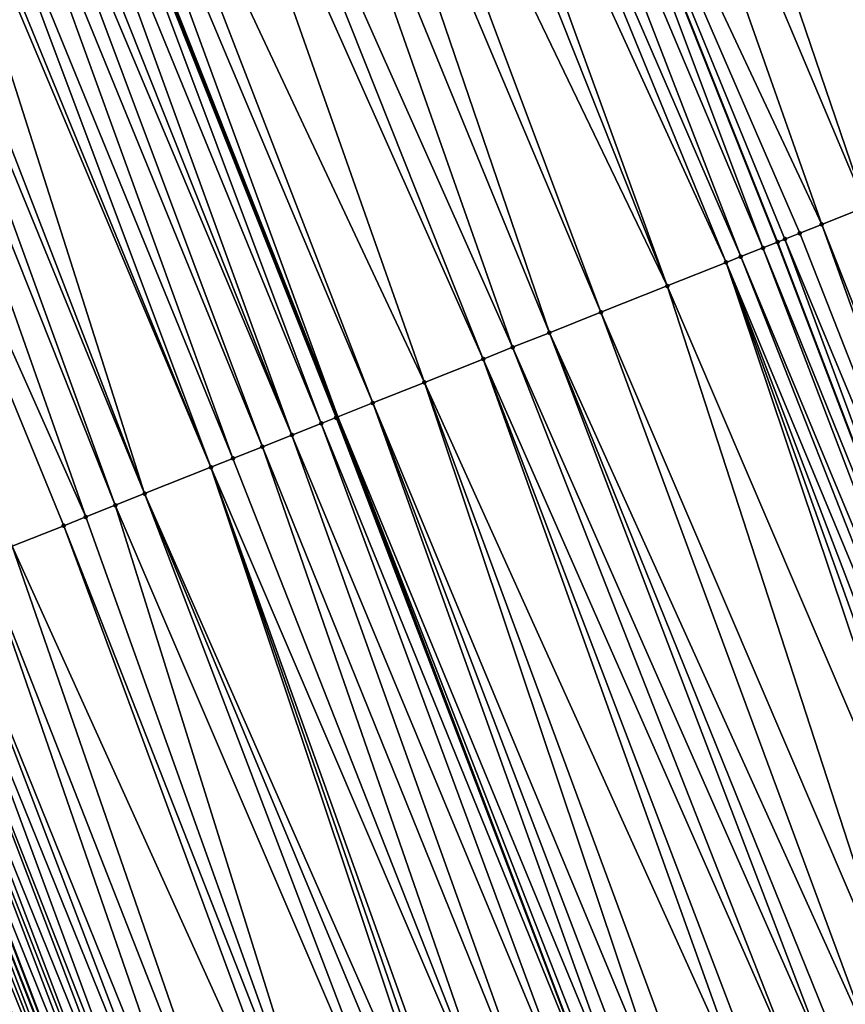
# Model space of a CAD drawing. Header units: feet. Extents: x 2004186 to 2014793, y 836912 to 864902.
# Tile 397 of 974: x 2010346 to 2010367, y 847978 to 848003. Entities that reach past the tile are written whole.
import ezdxf

# ---------------------------------------------------------------- set-up
doc = ezdxf.new("R2010")
doc.units = ezdxf.units.FT
doc.header["$LTSCALE"] = 100
doc.header["$MEASUREMENT"] = 0
for name, color, linetype, lineweight in [('EP_Travel Lane', 5, 'Continuous', 40), ('GPL_Skip Line', 2, 'Continuous', 40), ('Road Shots', 4, 'Continuous', 200), ('Road X-Section', 30, 'Continuous', 13)]:
    doc.layers.add(name, color=color, linetype=linetype, lineweight=lineweight)
doc.layers.add('I-77 SB_MM21-27-Surface-TIN', color=7, linetype='Continuous')

msp = doc.modelspace()

# ---------------------------------------------------------------- linework, layer by layer
at = {"layer": 'EP_Travel Lane'}
msp.add_polyline3d([(2010411.27561073, 847801.6155537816, 431.5946390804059), (2010404.664397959, 847820.4911271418, 431.5215384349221), (2010398.053152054, 847839.3667951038, 431.4753545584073), (2010391.291403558, 847857.8650233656, 431.416789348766), (2010384.405827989, 847876.6421531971, 431.3169357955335), (2010377.520197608, 847895.4194325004, 431.2697150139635), (2010370.634593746, 847914.1966394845, 431.1969690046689), (2010363.638101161, 847932.5998166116, 431.1206597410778), (2010356.528513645, 847951.2935980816, 431.1153276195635), (2010349.418995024, 847969.9871984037, 431.0514817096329), (2010342.428434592, 847988.3403477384, 430.9910314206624), (2010335.069173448, 848006.9369856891, 430.9005451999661), (2010327.709890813, 848025.5336779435, 430.8292895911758), (2010320.350612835, 848044.1303584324, 430.7538676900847), (2010313.096629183, 848062.3908315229, 430.6781007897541), (2010305.390469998, 848080.8465041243, 430.5989821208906), (2010297.684316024, 848099.3021642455, 430.5160583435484)], dxfattribs=at)
at = {"layer": 'GPL_Skip Line'}
for points in [[(2010434.280437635, 847809.7120895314, 432.5516954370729), (2010427.643483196, 847828.578588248, 432.473760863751), (2010421.006517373, 847847.4451193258, 432.4050365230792), (2010414.14719293, 847866.2318792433, 432.3409341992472), (2010407.274133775, 847885.0137273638, 432.2839206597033), (2010400.401084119, 847903.7955495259, 432.217755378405), (2010393.528014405, 847922.5774265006, 432.1709143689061), (2010386.419386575, 847941.2712910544, 432.0935986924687), (2010379.307074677, 847959.963861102, 432.038991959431), (2010372.194778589, 847978.6563895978, 431.9709799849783), (2010365.075426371, 847997.3461843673, 431.9060925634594), (2010357.687270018, 848015.9313647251, 431.8245463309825), (2010350.299104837, 848034.5165672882, 431.7508686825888), (2010342.91090772, 848053.1018501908, 431.7056591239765), (2010335.502520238, 848071.6789086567, 431.6532753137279), (2010327.846436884, 848090.1553678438, 431.5836618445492), (2010320.190376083, 848108.6317726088, 431.4974952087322)], [(2010422.965392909, 847805.7298375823, 432.0990983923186), (2010416.32843218, 847824.5963541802, 432.0262505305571), (2010409.691460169, 847843.4629028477, 431.9625323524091), (2010402.875732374, 847862.105767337, 431.9007132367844), (2010395.992691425, 847880.8838705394, 431.8150787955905), (2010389.109602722, 847899.6621040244, 431.7753469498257), (2010382.226526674, 847918.4403029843, 431.7234295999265), (2010375.19105259, 847936.9974819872, 431.6554652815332), (2010368.098361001, 847955.6975032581, 431.596892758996), (2010361.005655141, 847974.3975621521, 431.5504159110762), (2010353.967335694, 847992.9289843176, 431.4755962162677), (2010346.605653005, 848011.5247025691, 431.3982657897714), (2010339.243966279, 848030.1204310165, 431.3245462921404), (2010331.882245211, 848048.7162462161, 431.2815498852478), (2010324.561540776, 848067.1436544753, 431.2263298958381), (2010316.89390634, 848085.6152723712, 431.1424802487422), (2010309.226277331, 848104.0868771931, 431.0546505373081)]]:
    msp.add_polyline3d(points, dxfattribs=at)
at = {"layer": 'I-77 SB_MM21-27-Surface-TIN', "color": 128, "linetype": 'ByBlock', "lineweight": -2}
for points in [[(2010366.793643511, 848019.552685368, 432.212867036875), (2010364.749357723, 848018.7397304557, 432.1237864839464), (2010373.624268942, 848000.7457860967, 432.2687101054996)], [(2010364.749357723, 848018.7397304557, 432.1237864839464), (2010363.262597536, 848018.1485078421, 432.0651389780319), (2010371.022441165, 847999.7111401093, 432.1638082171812)], [(2010364.749357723, 848018.7397304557, 432.1237864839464), (2010372.509202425, 848000.3023600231, 432.2214968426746), (2010373.624268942, 848000.7457860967, 432.2687101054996)], [(2010364.749357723, 848018.7397304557, 432.1237864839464), (2010371.022441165, 847999.7111401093, 432.1638082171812), (2010372.509202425, 848000.3023600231, 432.2214968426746)], [(2010363.262597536, 848018.1485078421, 432.0651389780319), (2010361.77584684, 848017.5572613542, 431.9980315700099), (2010370.464908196, 847999.4894263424, 432.1399428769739)], [(2010363.262597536, 848018.1485078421, 432.0651389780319), (2010370.464908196, 847999.4894263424, 432.1399428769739), (2010371.022441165, 847999.7111401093, 432.1638082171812)], [(2010361.77584684, 848017.5572613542, 431.9980315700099), (2010360.846629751, 848017.1877270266, 431.9542210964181), (2010368.978153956, 847998.8981887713, 432.0759974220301)], [(2010361.77584684, 848017.5572613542, 431.9980315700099), (2010368.978153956, 847998.8981887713, 432.0759974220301), (2010370.464908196, 847999.4894263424, 432.1399428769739)], [(2010360.846629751, 848017.1877270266, 431.9542210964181), (2010359.545717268, 848016.6704004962, 431.9005149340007), (2010367.305562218, 847998.2330294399, 431.9980121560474)], [(2010360.846629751, 848017.1877270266, 431.9542210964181), (2010367.305562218, 847998.2330294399, 431.9980121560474), (2010368.978153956, 847998.8981887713, 432.0759974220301)], [(2010359.545717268, 848016.6704004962, 431.9005149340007), (2010357.687270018, 848015.9313647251, 431.8245463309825), (2010366.190493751, 847997.7896082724, 431.9525373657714)], [(2010359.545717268, 848016.6704004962, 431.9005149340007), (2010366.190493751, 847997.7896082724, 431.9525373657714), (2010367.305562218, 847998.2330294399, 431.9980121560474)], [(2010356.943882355, 848015.6357724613, 431.801970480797), (2010364.703737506, 847997.1983757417, 431.8903779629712), (2010357.687270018, 848015.9313647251, 431.8245463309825)], [(2010364.703737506, 847997.1983757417, 431.8903779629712), (2010365.075426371, 847997.3461843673, 431.9060925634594), (2010357.687270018, 848015.9313647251, 431.8245463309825)], [(2010365.261274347, 847997.4200797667, 431.9107912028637), (2010357.687270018, 848015.9313647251, 431.8245463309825), (2010365.075426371, 847997.3461843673, 431.9060925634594)], [(2010366.190493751, 847997.7896082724, 431.9525373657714), (2010357.687270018, 848015.9313647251, 431.8245463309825), (2010365.632963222, 847997.5678883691, 431.9264975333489)], [(2010365.632963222, 847997.5678883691, 431.9264975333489), (2010357.687270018, 848015.9313647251, 431.8245463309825), (2010365.261274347, 847997.4200797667, 431.9107912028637)], [(2010356.943882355, 848015.6357724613, 431.801970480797), (2010356.200501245, 848015.3401637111, 431.7735526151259), (2010364.146193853, 847996.9766888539, 431.8760371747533)], [(2010356.943882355, 848015.6357724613, 431.801970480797), (2010364.146193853, 847996.9766888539, 431.8760371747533), (2010364.703737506, 847997.1983757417, 431.8903779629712)], [(2010356.200501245, 848015.3401637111, 431.7735526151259), (2010355.457128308, 848015.0445344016, 431.7378495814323), (2010363.774499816, 847996.8288932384, 431.8649327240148)], [(2010356.200501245, 848015.3401637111, 431.7735526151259), (2010363.774499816, 847996.8288932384, 431.8649327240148), (2010364.146193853, 847996.9766888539, 431.8760371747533)], [(2010355.457128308, 848015.0445344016, 431.7378495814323), (2010354.899596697, 848014.8228172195, 431.7127732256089), (2010362.287746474, 847996.2376534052, 431.8001857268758)], [(2010355.457128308, 848015.0445344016, 431.7378495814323), (2010362.287746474, 847996.2376534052, 431.8001857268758), (2010363.774499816, 847996.8288932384, 431.8649327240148)], [(2010354.899596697, 848014.8228172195, 431.7127732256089), (2010353.59868319, 848014.3054932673, 431.6599805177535), (2010362.287746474, 847996.2376534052, 431.8001857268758)], [(2010353.59868319, 848014.3054932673, 431.6599805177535), (2010352.85530081, 848014.0098877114, 431.6326946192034), (2010360.61514675, 847995.5725141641, 431.7293195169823)], [(2010353.59868319, 848014.3054932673, 431.6599805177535), (2010360.61514675, 847995.5725141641, 431.7293195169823), (2010362.287746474, 847996.2376534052, 431.8001857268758)], [(2010352.85530081, 848014.0098877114, 431.6326946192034), (2010351.740225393, 848013.5664840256, 431.5934127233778), (2010359.314226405, 847995.0552074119, 431.6826236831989)], [(2010352.85530081, 848014.0098877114, 431.6326946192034), (2010359.314226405, 847995.0552074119, 431.6826236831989), (2010360.61514675, 847995.5725141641, 431.7293195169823)], [(2010351.740225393, 848013.5664840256, 431.5934127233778), (2010350.253470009, 848012.9752493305, 431.530484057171), (2010358.385005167, 847994.6856835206, 431.642512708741)], [(2010351.740225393, 848013.5664840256, 431.5934127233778), (2010358.385005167, 847994.6856835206, 431.642512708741), (2010359.314226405, 847995.0552074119, 431.6826236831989)], [(2010350.253470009, 848012.9752493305, 431.530484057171), (2010349.510084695, 848012.6796511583, 431.5058144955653), (2010357.641621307, 847994.3900816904, 431.6165480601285)], [(2010350.253470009, 848012.9752493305, 431.530484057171), (2010357.641621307, 847994.3900816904, 431.6165480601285), (2010358.385005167, 847994.6856835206, 431.642512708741)], [(2010349.510084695, 848012.6796511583, 431.5058144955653), (2010347.65162259, 848011.9406527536, 431.4430866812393), (2010356.154860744, 847993.7988600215, 431.5582375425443)], [(2010349.510084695, 848012.6796511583, 431.5058144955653), (2010356.154860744, 847993.7988600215, 431.5582375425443), (2010357.641621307, 847994.3900816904, 431.6165480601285)], [(2010347.65162259, 848011.9406527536, 431.4430866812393), (2010347.094085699, 848011.7189488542, 431.4227169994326), (2010354.85393747, 847993.2815606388, 431.5141530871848)], [(2010347.65162259, 848011.9406527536, 431.4430866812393), (2010354.85393747, 847993.2815606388, 431.5141530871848), (2010356.154860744, 847993.7988600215, 431.5582375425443)], [(2010347.094085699, 848011.7189488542, 431.4227169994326), (2010346.605653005, 848011.5247025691, 431.3982657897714), (2010353.967335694, 847992.9289843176, 431.4755962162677)], [(2010347.094085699, 848011.7189488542, 431.4227169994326), (2010353.967335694, 847992.9289843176, 431.4755962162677), (2010354.85393747, 847993.2815606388, 431.5141530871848)], [(2010346.536557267, 848011.4972236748, 431.394806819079), (2010345.97902823, 848011.2755000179, 431.3674360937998), (2010353.553032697, 847992.7642147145, 431.453576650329)], [(2010346.536557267, 848011.4972236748, 431.394806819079), (2010353.967335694, 847992.9289843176, 431.4755962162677), (2010346.605653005, 848011.5247025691, 431.3982657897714)], [(2010346.536557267, 848011.4972236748, 431.394806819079), (2010353.924716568, 847992.9120359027, 431.4737427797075), (2010353.967335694, 847992.9289843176, 431.4755962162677)], [(2010346.536557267, 848011.4972236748, 431.394806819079), (2010353.553032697, 847992.7642147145, 431.453576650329), (2010353.924716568, 847992.9120359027, 431.4737427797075)], [(2010345.97902823, 848011.2755000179, 431.3674360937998), (2010345.421488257, 848011.0538038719, 431.3498138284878), (2010352.809657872, 847992.4685901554, 431.4195581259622)], [(2010345.97902823, 848011.2755000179, 431.3674360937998), (2010352.809657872, 847992.4685901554, 431.4195581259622), (2010353.553032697, 847992.7642147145, 431.453576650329)], [(2010345.421488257, 848011.0538038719, 431.3498138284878), (2010345.049798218, 848010.9059982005, 431.3351455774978), (2010352.809657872, 847992.4685901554, 431.4195581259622)], [(2010344.492272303, 848010.6842666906, 431.3049921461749), (2010343.748896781, 848010.388643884, 431.2715934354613), (2010351.322912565, 847991.8773301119, 431.3476496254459)], [(2010345.049798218, 848010.9059982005, 431.3351455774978), (2010344.492272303, 848010.6842666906, 431.3049921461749), (2010352.066289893, 847992.1729483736, 431.3794367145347)], [(2010344.492272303, 848010.6842666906, 431.3049921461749), (2010351.322912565, 847991.8773301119, 431.3476496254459), (2010352.066289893, 847992.1729483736, 431.3794367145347)], [(2010345.049798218, 848010.9059982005, 431.3351455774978), (2010352.066289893, 847992.1729483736, 431.3794367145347), (2010352.809657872, 847992.4685901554, 431.4195581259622)], [(2010343.748896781, 848010.388643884, 431.2715934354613), (2010343.191362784, 848010.1669327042, 431.2486439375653), (2010350.765377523, 847991.6556215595, 431.3256320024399)], [(2010343.748896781, 848010.388643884, 431.2715934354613), (2010350.765377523, 847991.6556215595, 431.3256320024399), (2010351.322912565, 847991.8773301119, 431.3476496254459)], [(2010343.005520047, 848010.0930241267, 431.2392751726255), (2010341.890474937, 848009.6495442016, 431.1729780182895), (2010349.092776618, 847990.9904852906, 431.2558189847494)], [(2010343.191362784, 848010.1669327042, 431.2486439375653), (2010343.005520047, 848010.0930241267, 431.2392751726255), (2010350.765377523, 847991.6556215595, 431.3256320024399)], [(2010343.005520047, 848010.0930241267, 431.2392751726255), (2010349.092776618, 847990.9904852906, 431.2558189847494), (2010350.765377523, 847991.6556215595, 431.3256320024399)], [(2010341.518787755, 848009.501731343, 431.1557629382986), (2010340.96124736, 848009.2800362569, 431.1385162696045), (2010348.34938987, 847990.6948907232, 431.2324278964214)], [(2010341.890474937, 848009.6495442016, 431.1729780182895), (2010341.518787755, 848009.501731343, 431.1557629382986), (2010349.092776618, 847990.9904852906, 431.2558189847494)], [(2010341.518787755, 848009.501731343, 431.1557629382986), (2010348.34938987, 847990.6948907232, 431.2324278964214), (2010349.092776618, 847990.9904852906, 431.2558189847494)], [(2010340.96124736, 848009.2800362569, 431.1385162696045), (2010339.474478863, 848008.6888345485, 431.0872763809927), (2010347.606005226, 847990.399290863, 431.2071613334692)], [(2010340.96124736, 848009.2800362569, 431.1385162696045), (2010347.606005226, 847990.399290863, 431.2071613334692), (2010348.34938987, 847990.6948907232, 431.2324278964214)], [(2010339.474478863, 848008.6888345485, 431.0872763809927), (2010347.048467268, 847990.1775896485, 431.1877438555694), (2010347.606005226, 847990.399290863, 431.2071613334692)], [(2010339.474478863, 848008.6888345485, 431.0872763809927), (2010345.747549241, 847989.660277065, 431.1389817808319), (2010347.048467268, 847990.1775896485, 431.1877438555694)], [(2010367.305562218, 847998.2330294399, 431.9980121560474), (2010366.190493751, 847997.7896082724, 431.9525373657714), (2010373.503203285, 847979.1544105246, 432.0217369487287)], [(2010366.190493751, 847997.7896082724, 431.9525373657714), (2010365.632963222, 847997.5678883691, 431.9264975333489), (2010372.942452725, 847978.9409654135, 431.997541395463)], [(2010366.190493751, 847997.7896082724, 431.9525373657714), (2010372.942452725, 847978.9409654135, 431.997541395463), (2010373.503203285, 847979.1544105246, 432.0217369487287)], [(2010365.632963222, 847997.5678883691, 431.9264975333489), (2010365.261274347, 847997.4200797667, 431.9107912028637), (2010372.942452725, 847978.9409654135, 431.997541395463)], [(2010364.703737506, 847997.1983757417, 431.8903779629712), (2010372.194778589, 847978.6563895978, 431.9709799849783), (2010365.075426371, 847997.3461843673, 431.9060925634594)], [(2010365.261274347, 847997.4200797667, 431.9107912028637), (2010365.075426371, 847997.3461843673, 431.9060925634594), (2010372.194778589, 847978.6563895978, 431.9709799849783)], [(2010365.261274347, 847997.4200797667, 431.9107912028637), (2010372.194778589, 847978.6563895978, 431.9709799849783), (2010372.942452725, 847978.9409654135, 431.997541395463)], [(2010364.703737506, 847997.1983757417, 431.8903779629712), (2010364.146193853, 847996.9766888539, 431.8760371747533), (2010371.820941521, 847978.5141016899, 431.9576992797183)], [(2010364.703737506, 847997.1983757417, 431.8903779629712), (2010371.820941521, 847978.5141016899, 431.9576992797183), (2010372.194778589, 847978.6563895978, 431.9709799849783)], [(2010363.774499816, 847996.8288932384, 431.8649327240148), (2010362.287746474, 847996.2376534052, 431.8001857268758), (2010370.138671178, 847977.8738154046, 431.9009364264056)], [(2010364.146193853, 847996.9766888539, 431.8760371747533), (2010363.774499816, 847996.8288932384, 431.8649327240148), (2010371.447098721, 847978.371828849, 431.9492794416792)], [(2010363.774499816, 847996.8288932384, 431.8649327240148), (2010370.886337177, 847978.1584126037, 431.9343964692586), (2010371.447098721, 847978.371828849, 431.9492794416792)], [(2010363.774499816, 847996.8288932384, 431.8649327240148), (2010370.512501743, 847978.0161204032, 431.9197308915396), (2010370.886337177, 847978.1584126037, 431.9343964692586)], [(2010363.774499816, 847996.8288932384, 431.8649327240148), (2010370.138671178, 847977.8738154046, 431.9009364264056), (2010370.512501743, 847978.0161204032, 431.9197308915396)], [(2010364.146193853, 847996.9766888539, 431.8760371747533), (2010371.447098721, 847978.371828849, 431.9492794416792), (2010371.820941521, 847978.5141016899, 431.9576992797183)], [(2010362.287746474, 847996.2376534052, 431.8001857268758), (2010360.61514675, 847995.5725141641, 431.7293195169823), (2010368.456423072, 847977.2334706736, 431.8253182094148)], [(2010362.287746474, 847996.2376534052, 431.8001857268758), (2010368.456423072, 847977.2334706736, 431.8253182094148), (2010370.138671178, 847977.8738154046, 431.9009364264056)], [(2010360.61514675, 847995.5725141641, 431.7293195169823), (2010359.314226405, 847995.0552074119, 431.6826236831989), (2010367.521836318, 847976.8777353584, 431.7871012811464)], [(2010360.61514675, 847995.5725141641, 431.7293195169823), (2010367.521836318, 847976.8777353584, 431.7871012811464), (2010368.456423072, 847977.2334706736, 431.8253182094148)], [(2010359.314226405, 847995.0552074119, 431.6826236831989), (2010358.385005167, 847994.6856835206, 431.642512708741), (2010366.400323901, 847976.4508748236, 431.7482879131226)], [(2010359.314226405, 847995.0552074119, 431.6826236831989), (2010366.77416079, 847976.5931632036, 431.7617209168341), (2010367.521836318, 847976.8777353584, 431.7871012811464)], [(2010359.314226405, 847995.0552074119, 431.6826236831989), (2010366.400323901, 847976.4508748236, 431.7482879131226), (2010366.77416079, 847976.5931632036, 431.7617209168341)], [(2010358.385005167, 847994.6856835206, 431.642512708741), (2010357.641621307, 847994.3900816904, 431.6165480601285), (2010365.652657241, 847976.1662793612, 431.7153881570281)], [(2010358.385005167, 847994.6856835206, 431.642512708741), (2010365.652657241, 847976.1662793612, 431.7153881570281), (2010366.400323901, 847976.4508748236, 431.7482879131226)], [(2010357.641621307, 847994.3900816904, 431.6165480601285), (2010356.154860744, 847993.7988600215, 431.5582375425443), (2010364.344228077, 847975.6682701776, 431.6684197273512)], [(2010357.641621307, 847994.3900816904, 431.6165480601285), (2010364.718065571, 847975.8105569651, 431.6813390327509), (2010365.652657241, 847976.1662793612, 431.7153881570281)], [(2010357.641621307, 847994.3900816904, 431.6165480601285), (2010364.344228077, 847975.6682701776, 431.6684197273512), (2010364.718065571, 847975.8105569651, 431.6813390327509)], [(2010356.154860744, 847993.7988600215, 431.5582375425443), (2010354.85393747, 847993.2815606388, 431.5141530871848), (2010362.475039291, 847974.9568396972, 431.6049388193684)], [(2010356.154860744, 847993.7988600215, 431.5582375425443), (2010363.035798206, 847975.1702628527, 431.6220511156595), (2010364.344228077, 847975.6682701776, 431.6684197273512)], [(2010356.154860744, 847993.7988600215, 431.5582375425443), (2010362.475039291, 847974.9568396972, 431.6049388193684), (2010363.035798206, 847975.1702628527, 431.6220511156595)], [(2010354.85393747, 847993.2815606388, 431.5141530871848), (2010353.967335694, 847992.9289843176, 431.4755962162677), (2010361.540436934, 847974.6011453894, 431.579951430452)], [(2010354.85393747, 847993.2815606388, 431.5141530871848), (2010361.914274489, 847974.7434320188, 431.592819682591), (2010362.475039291, 847974.9568396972, 431.6049388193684)], [(2010354.85393747, 847993.2815606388, 431.5141530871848), (2010361.540436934, 847974.6011453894, 431.579951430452), (2010361.914274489, 847974.7434320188, 431.592819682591)], [(2010353.553032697, 847992.7642147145, 431.453576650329), (2010352.809657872, 847992.4685901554, 431.4195581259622), (2010360.418947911, 847974.1742233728, 431.5213031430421)], [(2010353.924716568, 847992.9120359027, 431.4737427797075), (2010353.553032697, 847992.7642147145, 431.453576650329), (2010361.005655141, 847974.3975621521, 431.5504159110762)], [(2010353.553032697, 847992.7642147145, 431.453576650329), (2010360.418947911, 847974.1742233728, 431.5213031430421), (2010361.005655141, 847974.3975621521, 431.5504159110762)], [(2010353.924716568, 847992.9120359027, 431.4737427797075), (2010361.005655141, 847974.3975621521, 431.5504159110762), (2010353.967335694, 847992.9289843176, 431.4755962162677)], [(2010361.166609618, 847974.458831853, 431.5584025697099), (2010353.967335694, 847992.9289843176, 431.4755962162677), (2010361.005655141, 847974.3975621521, 431.5504159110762)], [(2010361.540436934, 847974.6011453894, 431.579951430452), (2010353.967335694, 847992.9289843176, 431.4755962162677), (2010361.166609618, 847974.458831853, 431.5584025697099)], [(2010352.809657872, 847992.4685901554, 431.4195581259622), (2010352.066289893, 847992.1729483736, 431.3794367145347), (2010359.48437438, 847973.818453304, 431.4718741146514)], [(2010352.809657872, 847992.4685901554, 431.4195581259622), (2010359.48437438, 847973.818453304, 431.4718741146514), (2010360.418947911, 847974.1742233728, 431.5213031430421)], [(2010352.066289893, 847992.1729483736, 431.3794367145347), (2010351.322912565, 847991.8773301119, 431.3476496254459), (2010358.549794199, 847973.4627007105, 431.4280829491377)], [(2010352.066289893, 847992.1729483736, 431.3794367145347), (2010358.549794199, 847973.4627007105, 431.4280829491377), (2010359.48437438, 847973.818453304, 431.4718741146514)], [(2010351.322912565, 847991.8773301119, 431.3476496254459), (2010350.765377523, 847991.6556215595, 431.3256320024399), (2010358.549794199, 847973.4627007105, 431.4280829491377)], [(2010350.765377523, 847991.6556215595, 431.3256320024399), (2010349.092776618, 847990.9904852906, 431.2558189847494), (2010357.054451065, 847972.8935355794, 431.3706049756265)], [(2010350.765377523, 847991.6556215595, 431.3256320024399), (2010357.428285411, 847973.0358306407, 431.3861933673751), (2010358.549794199, 847973.4627007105, 431.4280829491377)], [(2010350.765377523, 847991.6556215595, 431.3256320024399), (2010357.241369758, 847972.9646791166, 431.3771108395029), (2010357.428285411, 847973.0358306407, 431.3861933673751)], [(2010350.765377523, 847991.6556215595, 431.3256320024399), (2010357.054451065, 847972.8935355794, 431.3706049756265), (2010357.241369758, 847972.9646791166, 431.3771108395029)], [(2010349.092776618, 847990.9904852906, 431.2558189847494), (2010348.34938987, 847990.6948907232, 431.2324278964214), (2010356.119867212, 847972.5377926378, 431.3299275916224)], [(2010349.092776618, 847990.9904852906, 431.2558189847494), (2010356.680619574, 847972.7512330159, 431.3525960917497), (2010357.054451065, 847972.8935355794, 431.3706049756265)], [(2010349.092776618, 847990.9904852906, 431.2558189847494), (2010356.119867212, 847972.5377926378, 431.3299275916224), (2010356.680619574, 847972.7512330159, 431.3525960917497)], [(2010348.34938987, 847990.6948907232, 431.2324278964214), (2010347.606005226, 847990.399290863, 431.2071613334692), (2010354.250683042, 847971.8263500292, 431.2625338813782)], [(2010348.34938987, 847990.6948907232, 431.2324278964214), (2010354.250683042, 847971.8263500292, 431.2625338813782), (2010356.119867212, 847972.5377926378, 431.3299275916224)], [(2010347.606005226, 847990.399290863, 431.2071613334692), (2010347.048467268, 847990.1775896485, 431.1877438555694), (2010354.250683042, 847971.8263500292, 431.2625338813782)], [(2010347.048467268, 847990.1775896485, 431.1877438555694), (2010345.747549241, 847989.660277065, 431.1389817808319), (2010353.876846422, 847971.6840609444, 431.2488734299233)], [(2010347.048467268, 847990.1775896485, 431.1877438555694), (2010353.876846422, 847971.6840609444, 431.2488734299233), (2010354.250683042, 847971.8263500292, 431.2625338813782)], [(2010345.747549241, 847989.660277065, 431.1389817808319), (2010345.004171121, 847989.3646607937, 431.107899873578), (2010352.194590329, 847971.0437372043, 431.1800271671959)], [(2010345.747549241, 847989.660277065, 431.1389817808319), (2010352.194590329, 847971.0437372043, 431.1800271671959), (2010353.876846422, 847971.6840609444, 431.2488734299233)], [(2010345.004171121, 847989.3646607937, 431.107899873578), (2010344.074946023, 847988.9951466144, 431.0712304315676), (2010351.446921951, 847970.7591462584, 431.1485845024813)], [(2010345.004171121, 847989.3646607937, 431.107899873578), (2010351.446921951, 847970.7591462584, 431.1485845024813), (2010352.194590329, 847971.0437372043, 431.1800271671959)], [(2010343.703251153, 847988.8473530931, 431.060868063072), (2010343.331563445, 847988.6995415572, 431.0441223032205), (2010350.512324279, 847970.4034396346, 431.1196238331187)], [(2010344.074946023, 847988.9951466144, 431.0712304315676), (2010343.703251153, 847988.8473530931, 431.060868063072), (2010351.07308314, 847970.6168629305, 431.1367813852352)], [(2010343.703251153, 847988.8473530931, 431.060868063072), (2010350.512324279, 847970.4034396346, 431.1196238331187), (2010351.07308314, 847970.6168629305, 431.1367813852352)], [(2010344.074946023, 847988.9951466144, 431.0712304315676), (2010351.07308314, 847970.6168629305, 431.1367813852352), (2010351.446921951, 847970.7591462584, 431.1485845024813)], [(2010342.959875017, 847988.5517318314, 431.0280179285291), (2010342.774033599, 847988.4778199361, 431.0174738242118), (2010349.951571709, 847970.1899998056, 431.0971324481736)], [(2010343.331563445, 847988.6995415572, 431.0441223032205), (2010342.959875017, 847988.5517318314, 431.0280179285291), (2010350.325409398, 847970.3322860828, 431.1098870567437)], [(2010342.959875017, 847988.5517318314, 431.0280179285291), (2010349.951571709, 847970.1899998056, 431.0971324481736), (2010350.325409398, 847970.3322860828, 431.1098870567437)], [(2010343.331563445, 847988.6995415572, 431.0441223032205), (2010350.325409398, 847970.3322860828, 431.1098870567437), (2010350.512324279, 847970.4034396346, 431.1196238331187)], [(2010342.402359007, 847988.3299754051, 430.9890363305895), (2010342.216517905, 847988.2560627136, 430.9782100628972), (2010349.418995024, 847969.9871984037, 431.0514817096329)], [(2010342.402359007, 847988.3299754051, 430.9890363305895), (2010349.418995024, 847969.9871984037, 431.0514817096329), (2010342.428434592, 847988.3403477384, 430.9910314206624)], [(2010342.774033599, 847988.4778199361, 431.0174738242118), (2010342.428434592, 847988.3403477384, 430.9910314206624), (2010349.764658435, 847970.1188420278, 431.0860322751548)], [(2010349.764658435, 847970.1188420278, 431.0860322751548), (2010342.428434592, 847988.3403477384, 430.9910314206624), (2010349.418995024, 847969.9871984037, 431.0514817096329)], [(2010342.774033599, 847988.4778199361, 431.0174738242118), (2010349.764658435, 847970.1188420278, 431.0860322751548), (2010349.951571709, 847970.1899998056, 431.0971324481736)], [(2010341.844822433, 847988.1082707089, 430.9683851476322), (2010341.6589773, 847988.0343681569, 430.9611518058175), (2010348.830087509, 847969.7630651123, 431.0343944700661)], [(2010342.030672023, 847988.1821620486, 430.9716454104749), (2010341.844822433, 847988.1082707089, 430.9683851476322), (2010349.203936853, 847969.9053207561, 431.0372663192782)], [(2010341.844822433, 847988.1082707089, 430.9683851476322), (2010348.830087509, 847969.7630651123, 431.0343944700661), (2010349.203936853, 847969.9053207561, 431.0372663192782)], [(2010342.216517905, 847988.2560627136, 430.9782100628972), (2010342.030672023, 847988.1821620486, 430.9716454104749), (2010349.203936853, 847969.9053207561, 431.0372663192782)], [(2010342.216517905, 847988.2560627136, 430.9782100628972), (2010349.390849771, 847969.9764794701, 431.0486684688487), (2010349.418995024, 847969.9871984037, 431.0514817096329)], [(2010342.216517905, 847988.2560627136, 430.9782100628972), (2010349.203936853, 847969.9053207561, 431.0372663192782), (2010349.390849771, 847969.9764794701, 431.0486684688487)], [(2010341.287294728, 847987.8865437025, 430.9398283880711), (2010340.915610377, 847987.7387237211, 430.9200898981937), (2010348.269351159, 847969.5495826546, 430.9981504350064)], [(2010341.6589773, 847988.0343681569, 430.9611518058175), (2010341.287294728, 847987.8865437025, 430.9398283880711), (2010348.643166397, 847969.6919279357, 431.0299404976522)], [(2010341.287294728, 847987.8865437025, 430.9398283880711), (2010348.269351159, 847969.5495826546, 430.9981504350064), (2010348.643166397, 847969.6919279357, 431.0299404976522)], [(2010341.6589773, 847988.0343681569, 430.9611518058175), (2010348.643166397, 847969.6919279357, 431.0299404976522), (2010348.830087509, 847969.7630651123, 431.0343944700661)], [(2010340.915610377, 847987.7387237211, 430.9200898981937), (2010340.358076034, 847987.5170134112, 430.8974495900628), (2010347.708606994, 847969.3361207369, 430.9685329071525)], [(2010340.915610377, 847987.7387237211, 430.9200898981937), (2010348.082440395, 847969.478418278, 430.9849214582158), (2010348.269351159, 847969.5495826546, 430.9981504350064)], [(2010340.915610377, 847987.7387237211, 430.9200898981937), (2010347.895526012, 847969.4072634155, 430.9747618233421), (2010348.082440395, 847969.478418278, 430.9849214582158)], [(2010340.915610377, 847987.7387237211, 430.9200898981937), (2010347.708606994, 847969.3361207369, 430.9685329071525), (2010347.895526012, 847969.4072634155, 430.9747618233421)], [(2010340.358076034, 847987.5170134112, 430.8974495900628), (2010339.614703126, 847987.221384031, 430.8617226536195), (2010347.147839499, 847969.1227201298, 430.9586950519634)], [(2010340.358076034, 847987.5170134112, 430.8974495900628), (2010347.33476058, 847969.1938573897, 430.9631757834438), (2010347.708606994, 847969.3361207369, 430.9685329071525)], [(2010340.358076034, 847987.5170134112, 430.8974495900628), (2010347.147839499, 847969.1227201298, 430.9586950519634), (2010347.33476058, 847969.1938573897, 430.9631757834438)], [(2010339.614703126, 847987.221384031, 430.8617226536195), (2010338.313805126, 847986.7040210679, 430.7951086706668), (2010346.026344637, 847968.6958134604, 430.9049979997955)], [(2010339.614703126, 847987.221384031, 430.8617226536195), (2010346.026344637, 847968.6958134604, 430.9049979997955), (2010347.147839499, 847969.1227201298, 430.9586950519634)], [(2010338.313805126, 847986.7040210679, 430.7951086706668), (2010345.465602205, 847968.4823469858, 430.8739103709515), (2010346.026344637, 847968.6958134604, 430.9049979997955)]]:
    msp.add_3dface(points, dxfattribs=at)
at = {"layer": 'Road Shots', "lineweight": 100}
for p in [(2010366.190493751, 847997.7896082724, 431.9525373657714), (2010365.632963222, 847997.5678883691, 431.9264975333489), (2010365.075426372, 847997.3461843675, 431.9060925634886), (2010365.261274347, 847997.4200797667, 431.9107912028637), (2010364.703737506, 847997.1983757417, 431.8903779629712), (2010363.774499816, 847996.8288932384, 431.8649327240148), (2010364.146193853, 847996.9766888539, 431.8760371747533), (2010362.287746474, 847996.2376534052, 431.8001857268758), (2010360.61514675, 847995.5725141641, 431.7293195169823), (2010359.314226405, 847995.0552074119, 431.6826236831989), (2010358.385005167, 847994.6856835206, 431.642512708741), (2010357.641621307, 847994.3900816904, 431.6165480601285), (2010356.154860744, 847993.7988600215, 431.5582375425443), (2010354.85393747, 847993.2815606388, 431.5141530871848), (2010353.553032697, 847992.7642147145, 431.453576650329), (2010353.924716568, 847992.9120359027, 431.4737427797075), (2010352.809657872, 847992.4685901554, 431.4195581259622), (2010352.066289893, 847992.1729483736, 431.3794367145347), (2010351.322912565, 847991.8773301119, 431.3476496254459), (2010350.765377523, 847991.6556215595, 431.3256320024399), (2010349.092776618, 847990.9904852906, 431.2558189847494), (2010348.34938987, 847990.6948907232, 431.2324278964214), (2010347.606005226, 847990.399290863, 431.2071613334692), (2010347.048467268, 847990.1775896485, 431.1877438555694)]:
    msp.add_point(p, dxfattribs=at)
at = {"layer": 'Road X-Section', "extrusion": (0.3694089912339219, -0.9292619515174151, 0.003036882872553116), "elevation": -45363.42262349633, "flags": 128}
msp.add_lwpolyline([(2181394.076761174, 568.5268400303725), (2181394.476761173, 568.5451049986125), (2181394.876761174, 568.5611317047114), (2181396.276761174, 568.6277459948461), (2181397.076761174, 568.6634730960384), (2181397.676761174, 568.6861135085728), (2181398.076761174, 568.7058520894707), (2181398.476761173, 568.7271756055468), (2181398.676761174, 568.7344089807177), (2181398.876761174, 568.737669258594), (2181399.076761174, 568.7442339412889), (2181399.276761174, 568.7550602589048), (2181399.676761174, 568.7834978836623), (2181399.876761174, 568.7940420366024), (2181400.276761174, 568.8101464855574), (2181400.676761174, 568.8268923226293), (2181401.076761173, 568.83725473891), (2181402.076761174, 568.8739243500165), (2181402.876761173, 568.9050064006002), (2181404.276761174, 568.9537687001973), (2181404.876761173, 568.9731862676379), (2181405.676761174, 568.9984529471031), (2181406.476761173, 569.0218441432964), (2181408.276761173, 569.0916574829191), (2181408.876761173, 569.1136752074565), (2181409.676761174, 569.1454624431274), (2181410.476761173, 569.1855840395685), (2181411.276761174, 569.2196027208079), (2181411.676761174, 569.2397689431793), (2181412.676761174, 569.280179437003), (2181414.076761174, 569.3242640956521), (2181415.676761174, 569.3825748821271), (2181416.476761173, 569.4085396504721), (2181417.476761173, 569.4486508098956), (2181418.876761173, 569.4953468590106), (2181420.676761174, 569.5662133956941), (2181422.276761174, 569.6309606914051), (2181422.676761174, 569.6420651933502), (2181423.276761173, 569.6564060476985), (2181423.676761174, 569.6721207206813), (2181423.876761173, 569.6768193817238), (2181424.276761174, 569.6925257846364), (2181424.876761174, 569.718565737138), (2181426.076761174, 569.764040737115), (2181427.876761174, 569.8420263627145), (2181429.476761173, 569.9059721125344), (2181430.076761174, 569.9298375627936), (2181431.676761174, 569.98752645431), (2181432.876761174, 570.0347399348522), (2181433.276761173, 570.0510142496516), (2181433.676761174, 570.0653414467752), (2181434.076761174, 570.0802743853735), (2181434.476761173, 570.0902189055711), (2181434.876761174, 570.1043569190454), (2181435.076761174, 570.1075335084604), (2181435.276761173, 570.1083059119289), (2181435.476761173, 570.12361361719), (2181435.876761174, 570.1690107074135), (2181436.076761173, 570.1869921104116), (2181436.276761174, 570.1933373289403), (2181436.476761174, 570.1956920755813), (2181436.876761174, 570.2072900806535), (2181437.476761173, 570.2277041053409), (2181437.876761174, 570.2478097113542), (2181438.476761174, 570.2694727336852), (2181439.276761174, 570.2931263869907), (2181439.676761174, 570.307618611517), (2181440.076761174, 570.31922479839), (2181441.276761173, 570.3597267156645), (2181442.476761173, 570.3998700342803), (2181442.876761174, 570.4124453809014), (2181443.076761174, 570.4205418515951), (2181443.476761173, 570.4300113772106), (2181444.476761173, 570.4603634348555)], dxfattribs=at)
at = {"layer": 'Road X-Section', "extrusion": (0.3556148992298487, -0.934626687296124, 0.003316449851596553), "elevation": -77623.74444845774, "flags": 128}
msp.add_lwpolyline([(2180483.940670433, 688.2776922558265), (2180484.340670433, 688.2968834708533), (2180484.540670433, 688.3037427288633), (2180484.740670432, 688.3129514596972), (2180485.340670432, 688.344039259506), (2180486.540670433, 688.3977366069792), (2180486.740670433, 688.4022173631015), (2180487.140670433, 688.4075745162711), (2180487.340670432, 688.4138034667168), (2180487.540670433, 688.423963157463), (2180487.740670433, 688.4371922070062), (2180488.140670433, 688.4689824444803), (2180488.340670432, 688.4734364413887), (2180488.740670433, 688.4763083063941), (2180488.940670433, 688.4877105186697), (2180489.340670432, 688.5250745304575), (2180489.540670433, 688.5361747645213), (2180489.940670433, 688.548929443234), (2180490.140670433, 688.5586662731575), (2180490.740670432, 688.5758239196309), (2180491.140670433, 688.5876271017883), (2180491.940670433, 688.6190699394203), (2180493.740670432, 688.6879165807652), (2180494.140670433, 688.7015771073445), (2180496.140670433, 688.7689711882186), (2180496.740670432, 688.7916398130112), (2180497.140670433, 688.809648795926), (2180497.340670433, 688.8161546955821), (2180497.540670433, 688.825237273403), (2180498.740670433, 688.8671270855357), (2180499.740670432, 688.9109184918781), (2180500.740670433, 688.9603477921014), (2180501.540670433, 688.9974474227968), (2180501.940670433, 689.0189964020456), (2180502.340670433, 689.031864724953), (2180502.940670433, 689.0439839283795), (2180503.540670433, 689.0610963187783), (2180504.940670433, 689.1074651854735), (2180505.340670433, 689.1203845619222), (2180506.340670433, 689.1544338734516), (2180507.140670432, 689.1873338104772), (2180507.540670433, 689.2007668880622), (2180508.340670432, 689.2261473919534), (2180509.340670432, 689.2643645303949), (2180511.140670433, 689.3399831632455), (2180511.540670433, 689.3587777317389), (2180511.940670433, 689.3734433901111), (2180512.540670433, 689.3883264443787), (2180512.940670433, 689.3967463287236), (2180514.140670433, 689.4365886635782), (2180514.740670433, 689.4607843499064), (2180515.940670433, 689.5063881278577), (2180516.340670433, 689.5218663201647), (2180517.540670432, 689.5747913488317), (2180519.740670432, 689.6590739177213), (2180521.340670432, 689.7162487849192), (2180522.340670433, 689.7577549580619), (2180523.540670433, 689.8025312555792), (2180523.940670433, 689.8134374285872), (2180524.140670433, 689.8161022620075), (2180524.740670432, 689.837695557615), (2180524.940670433, 689.8390868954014), (2180525.140670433, 689.8443817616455), (2180525.340670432, 689.8644913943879), (2180525.540670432, 689.8879259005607), (2180525.740670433, 689.9079393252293), (2180525.940670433, 689.9134366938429), (2180526.140670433, 689.9131351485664), (2180526.540670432, 689.9217531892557), (2180527.140670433, 689.9428188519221), (2180527.340670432, 689.9520567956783), (2180527.540670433, 689.9656977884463), (2180527.740670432, 689.9732811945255), (2180528.940670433, 690.0089127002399), (2180529.940670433, 690.0382932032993), (2180530.740670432, 690.0640968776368), (2180531.940670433, 690.1012857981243), (2180532.740670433, 690.1279138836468), (2180533.540670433, 690.1499256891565), (2180533.940670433, 690.1625644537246)], dxfattribs=at)

doc.saveas('drawing.dxf')
